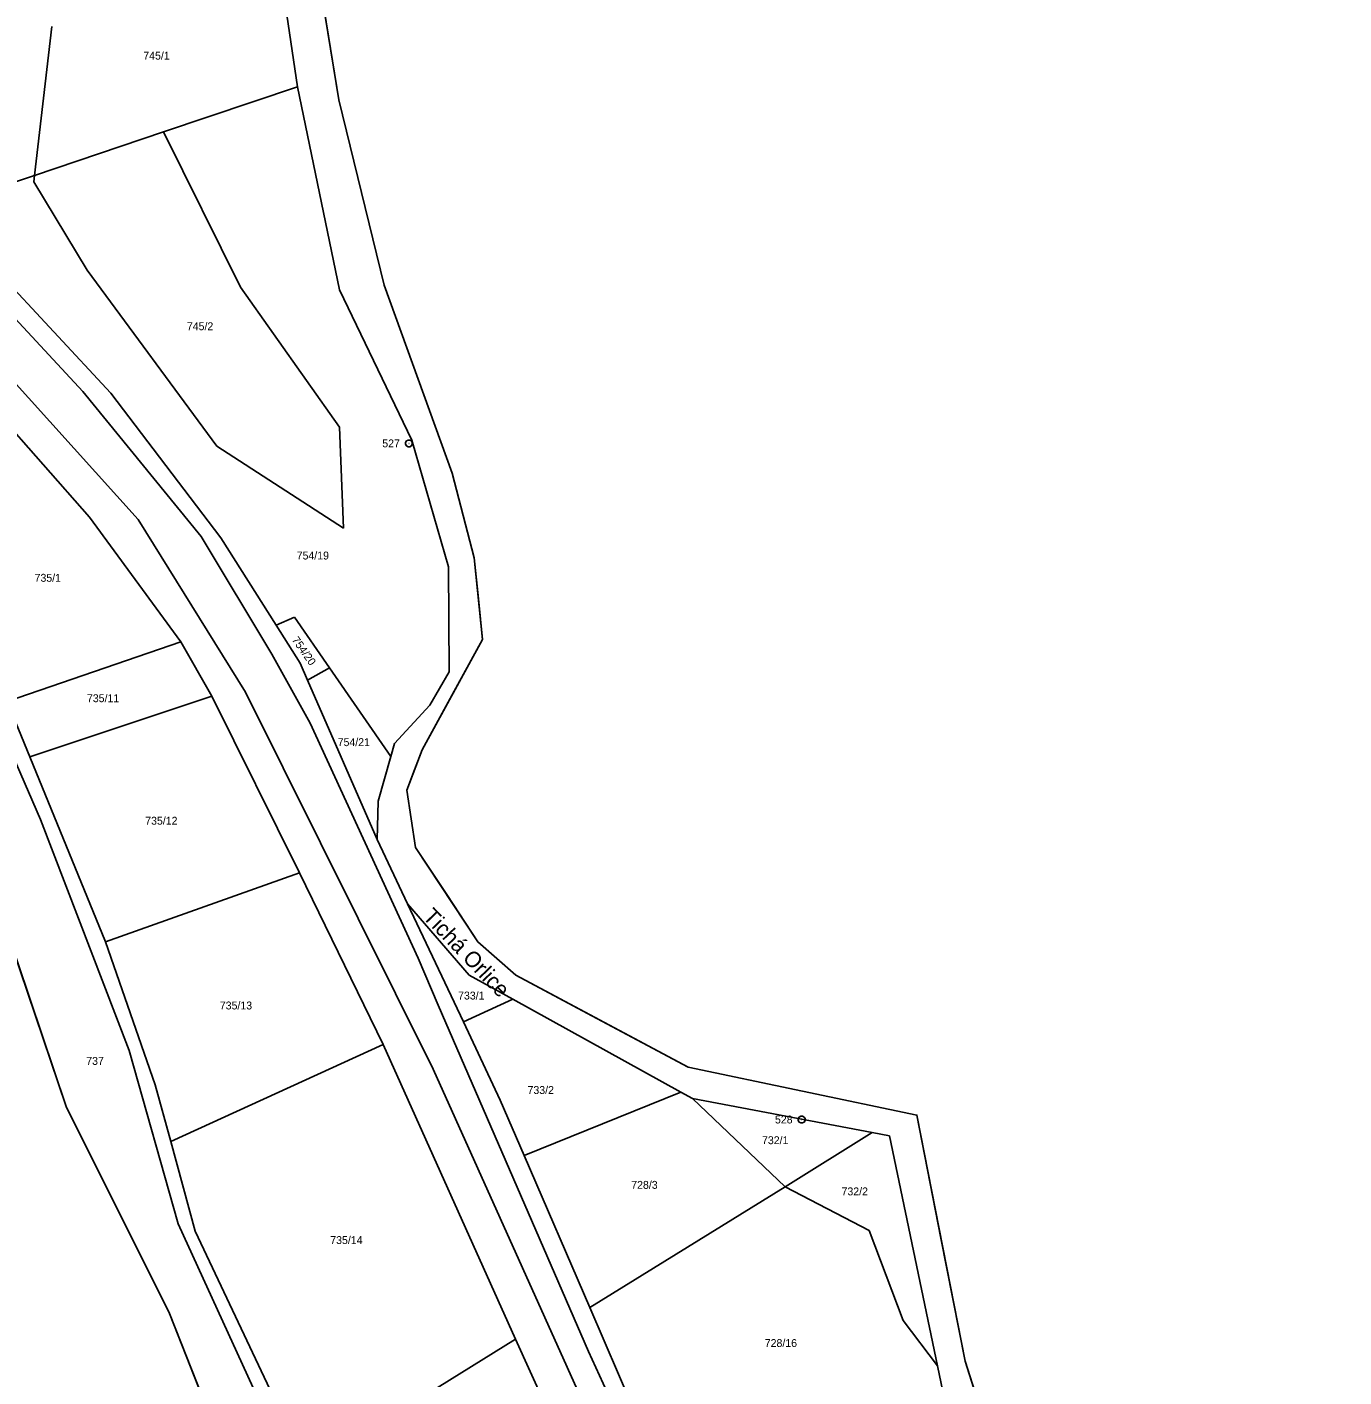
# Model space of a CAD drawing. Extents: x -593358 to -590116, y -1072518 to -1068420.
# Drawn here: x -591160.3 to -590876.6, y -1070081.4 to -1069790.6 of the extents above; entities that cross this region are included whole.
import ezdxf

# ---------------------------------------------------------------- set-up
doc = ezdxf.new("R2010")
doc.units = 0
for name, color, linetype in [('katastrální hranice', 7, 'Continuous'), ('lesy', 7, 'Continuous'), ('Názvosloví', 7, 'Continuous'), ('Parcela KN', 7, 'Continuous'), ('Parcela ZE', 7, 'Continuous'), ('Parcelní číslo', 7, 'Continuous'), ('vnější obvod_šetřený', 7, 'Continuous'), ('Vrstva 17', 7, 'Continuous'), ('Vrstva 24', 7, 'Continuous'), ('Železnice', 7, 'Continuous')]:
    doc.layers.add(name, color=color, linetype=linetype)

msp = doc.modelspace()

# ---------------------------------------------------------------- linework, layer by layer
at = {"layer": 'katastrální hranice'}
for p, q in [((-591102.56, -1069748.06), (-591093.2, -1069806.23)), ((-591093.2, -1069806.23), (-591083.43, -1069846.21)), ((-591083.43, -1069846.21), (-591068.75, -1069886.71)), ((-591068.75, -1069886.71), (-591063.99, -1069904.92)), ((-591063.99, -1069904.92), (-591062.22, -1069922.53)), ((-591062.22, -1069922.53), (-591075.24, -1069946.26)), ((-591075.24, -1069946.26), (-591078.51, -1069954.96)), ((-591078.51, -1069954.96), (-591076.66, -1069967.28)), ((-591076.66, -1069967.28), (-591063.21, -1069987.65)), ((-591063.21, -1069987.65), (-591055.01, -1069994.85)), ((-591055.01, -1069994.85), (-591017.95, -1070014.67)), ((-591017.95, -1070014.67), (-590968.63, -1070024.96)), ((-590968.63, -1070024.96), (-590958.27, -1070077.97)), ((-590958.27, -1070077.97), (-590929.97, -1070166.83))]:
    msp.add_line(p, q, dxfattribs=at)
at = {"layer": 'lesy'}
msp.add_lwpolyline([(-591212.79, -1069857.75), (-591198.02, -1069894.135), (-591183.25, -1069930.52), (-591167.595, -1069976.815), (-591151.94, -1070023.11), (-591129.64, -1070067.72), (-591110.56, -1070116.05), (-591089.65, -1070144.71), (-591065.54, -1070167.98), (-591041.43, -1070191.25), (-591019.12, -1070221.28), (-591006.76, -1070228.8), (-590996.76, -1070238.25)], dxfattribs=at)
at = {"layer": 'Parcela KN'}
for p, q in [((-591102.06, -1069803.44), (-591107.59, -1069766.17)), ((-591093.06, -1069847.17), (-591102.06, -1069803.44)), ((-591176.73, -1069832.46), (-591142.31, -1069869.42)), ((-591077.44, -1069879.57), (-591093.06, -1069847.17)), ((-591165.68, -1069850.31), (-591148.3, -1069869.06)), ((-591148.3, -1069869.06), (-591122.84, -1069900.31)), ((-591142.31, -1069869.42), (-591118.61, -1069900.62)), ((-591167.63, -1069872.65), (-591146.9, -1069896.12)), ((-591069.57, -1069906.87), (-591077.44, -1069879.57)), ((-591146.9, -1069896.12), (-591127.23, -1069922.98)), ((-591122.84, -1069900.31), (-591107.57, -1069925.67)), ((-591118.61, -1069900.62), (-591106.7, -1069919.4)), ((-591069.37, -1069929.47), (-591069.57, -1069906.87)), ((-591106.7, -1069919.4), (-591101.5, -1069927.59)), ((-591127.23, -1069922.98), (-591120.5, -1069934.7)), ((-591107.57, -1069925.67), (-591099.34, -1069940.55)), ((-591101.5, -1069927.59), (-591099.91, -1069931.24)), ((-591073.57, -1069936.63), (-591069.37, -1069929.47)), ((-591183.25, -1069930.52), (-591151.94, -1070023.11)), ((-591099.91, -1069931.24), (-591084.9, -1069965.56)), ((-591120.5, -1069934.7), (-591101.63, -1069972.75)), ((-591168.01, -1069937.03), (-591157.47, -1069961.25)), ((-591164.59, -1069935.89), (-591159.72, -1069947.79)), ((-591081.19, -1069944.9), (-591073.57, -1069936.63)), ((-591099.34, -1069940.55), (-591076.05, -1069991.19)), ((-591081.99, -1069947.74), (-591081.19, -1069944.9)), ((-591159.72, -1069947.79), (-591143.41, -1069987.61)), ((-591084.67, -1069957.31), (-591081.99, -1069947.74)), ((-591084.9, -1069965.56), (-591084.67, -1069957.31)), ((-591157.47, -1069961.25), (-591138.31, -1070011.06)), ((-591084.9, -1069965.56), (-591078.35, -1069979.44)), ((-591101.63, -1069972.75), (-591083.59, -1070009.72)), ((-591065.07, -1069994.8), (-591078.35, -1069979.44)), ((-591078.35, -1069979.44), (-591066.34, -1070004.9)), ((-591143.41, -1069987.61), (-591132.73, -1070018.45)), ((-591076.05, -1069991.19), (-591071.78, -1070001.3)), ((-591055.69, -1069999.99), (-591065.07, -1069994.8)), ((-591071.78, -1070001.3), (-591039.36, -1070075.86)), ((-591019.49, -1070020.02), (-591055.69, -1069999.99)), ((-591066.34, -1070004.9), (-591058.41, -1070021.71)), ((-591138.31, -1070011.06), (-591127.76, -1070048.42)), ((-591083.59, -1070009.72), (-591055.12, -1070073.21)), ((-591132.73, -1070018.45), (-591129.39, -1070030.66)), ((-591058.41, -1070021.71), (-591053.24, -1070033.69)), ((-591053.24, -1070033.69), (-591019.49, -1070020.02)), ((-591016.96, -1070021.42), (-591019.49, -1070020.02)), ((-591016.96, -1070021.42), (-590997.01, -1070040.43)), ((-590978.3, -1070028.74), (-591016.96, -1070021.42)), ((-591151.94, -1070023.11), (-591129.64, -1070067.72)), ((-591129.39, -1070030.66), (-591124.1, -1070049.99)), ((-590997.01, -1070040.43), (-590978.3, -1070028.74)), ((-590974.54, -1070029.45), (-590978.3, -1070028.74)), ((-590964.23, -1070078.95), (-590974.54, -1070029.45)), ((-591053.24, -1070033.69), (-591039.13, -1070066.39)), ((-590997.01, -1070040.43), (-590978.94, -1070049.8)), ((-591127.76, -1070048.42), (-591108.38, -1070090.73)), ((-591124.1, -1070049.99), (-591105.52, -1070089.35)), ((-590978.94, -1070049.8), (-590971.62, -1070069.23)), ((-591039.13, -1070066.39), (-591029.08, -1070089.69)), ((-591129.64, -1070067.72), (-591110.56, -1070116.05)), ((-590971.62, -1070069.23), (-590964.23, -1070078.95)), ((-591055.12, -1070073.21), (-591025.82, -1070137.93)), ((-591039.36, -1070075.86), (-591023.47, -1070110.56)), ((-590962.22, -1070088.58), (-590964.23, -1070078.95))]:
    msp.add_line(p, q, dxfattribs=at)
at = {"layer": 'Parcela ZE'}
for p, q in [((-591155.01, -1069790.49), (-591158.72, -1069822.54)), ((-591130.96, -1069813.18), (-591102.06, -1069803.44)), ((-591158.72, -1069822.54), (-591130.96, -1069813.18)), ((-591114.34, -1069846.64), (-591130.96, -1069813.18)), ((-591178.65, -1069829.26), (-591158.72, -1069822.54)), ((-591158.72, -1069822.54), (-591158.88, -1069823.9)), ((-591158.88, -1069823.9), (-591147.35, -1069842.94)), ((-591147.35, -1069842.94), (-591119.46, -1069880.86)), ((-591093.01, -1069876.78), (-591114.34, -1069846.64)), ((-591092.18, -1069898.49), (-591093.01, -1069876.78)), ((-591119.46, -1069880.86), (-591092.18, -1069898.49)), ((-591106.7, -1069919.4), (-591102.75, -1069917.73)), ((-591102.75, -1069917.73), (-591095.21, -1069928.63)), ((-591164.59, -1069935.89), (-591127.23, -1069922.98)), ((-591099.91, -1069931.24), (-591095.21, -1069928.63)), ((-591095.21, -1069928.63), (-591081.99, -1069947.74)), ((-591159.72, -1069947.79), (-591120.5, -1069934.7)), ((-591143.41, -1069987.61), (-591101.63, -1069972.75)), ((-591066.34, -1070004.9), (-591055.69, -1069999.99)), ((-591083.59, -1070009.72), (-591129.39, -1070030.66)), ((-590997.01, -1070040.43), (-591039.13, -1070066.39)), ((-591097.49, -1070099.53), (-591055.12, -1070073.21))]:
    msp.add_line(p, q, dxfattribs=at)
at = {"layer": 'vnější obvod_šetřený'}
msp.add_lwpolyline([(-590944.12, -1070122.4), (-590958.27, -1070077.97), (-590963.45, -1070051.465), (-590968.63, -1070024.96), (-590993.29, -1070019.815), (-591017.95, -1070014.67), (-591036.48, -1070004.76), (-591055.01, -1069994.85), (-591059.11, -1069991.25), (-591063.21, -1069987.65), (-591069.935, -1069977.465), (-591076.66, -1069967.28), (-591077.585, -1069961.12), (-591078.51, -1069954.96), (-591076.875, -1069950.61), (-591075.24, -1069946.26), (-591068.73, -1069934.395), (-591062.22, -1069922.53), (-591063.105, -1069913.725), (-591063.99, -1069904.92), (-591066.37, -1069895.815), (-591068.75, -1069886.71), (-591076.09, -1069866.46), (-591083.43, -1069846.21), (-591088.315, -1069826.22), (-591093.2, -1069806.23), (-591097.88, -1069777.145)], dxfattribs=at)
at = {"layer": 'Vrstva 24'}
for p, q in [((-591078.11, -1069880.26), (-591078.01, -1069880.26)), ((-590993.51, -1070025.91), (-590993.41, -1070025.91))]:
    msp.add_line(p, q, dxfattribs=at)
for points in [[(-591077.87, -1069879.54), (-591077.53, -1069879.73), (-591077.34, -1069880.07), (-591077.34, -1069880.46), (-591077.53, -1069880.8), (-591077.87, -1069880.99), (-591078.26, -1069880.99), (-591078.6, -1069880.8), (-591078.79, -1069880.46), (-591078.79, -1069880.07), (-591078.6, -1069879.73), (-591078.26, -1069879.54)], [(-590993.27, -1070025.19), (-590992.93, -1070025.38), (-590992.74, -1070025.72), (-590992.74, -1070026.11), (-590992.93, -1070026.45), (-590993.27, -1070026.64), (-590993.66, -1070026.64), (-590994, -1070026.45), (-590994.19, -1070026.11), (-590994.19, -1070025.72), (-590994, -1070025.38), (-590993.66, -1070025.19)]]:
    msp.add_lwpolyline(points, close=True, dxfattribs=at)
at = {"layer": 'Železnice'}
msp.add_lwpolyline([(-590479.902, -1070355.312), (-590561.189, -1070408.628), (-590635.503, -1070432.744), (-590680.945, -1070437.517), (-590764.548, -1070426.966), (-590856.186, -1070387.527), (-590911.168, -1070343.816), (-590951.84, -1070284.28), (-591000.043, -1070177.014), (-591072.823, -1070015.059), (-591113.272, -1069933.844), (-591136.37, -1069896.665), (-591169.259, -1069860.24), (-591194.616, -1069837.882), (-591241.313, -1069808.491), (-591303.325, -1069789.148)], dxfattribs=at)

# ---------------------------------------------------------------- texts
at = {"layer": 'Názvosloví'}
msp.add_text('Tichá Orlice', height=3.4, rotation=313.80898, dxfattribs=at).set_placement((-591075.268, -1069982.396))
at = {"layer": 'Parcelní číslo'}
for s, p in [('745/1', (-591135.292, -1069797.59)), ('745/2', (-591125.904, -1069855.88)), ('754/19', (-591102.251, -1069905.27)), ('735/1', (-591158.709, -1069910.07)), ('735/11', (-591147.43, -1069936.01)), ('754/21', (-591093.425, -1069945.47)), ('735/12', (-591134.882, -1069962.4)), ('733/1', (-591067.479, -1070000.06)), ('735/13', (-591118.805, -1070002.2)), ('737', (-591147.581, -1070014.14)), ('733/2', (-591052.521, -1070020.41)), ('732/1', (-591002.006, -1070031.22)), ('728/3', (-591030.18, -1070040.84)), ('732/2', (-590984.877, -1070042.25)), ('735/14', (-591095.018, -1070052.74)), ('728/16', (-591001.415, -1070074.92))]:
    msp.add_text(s, height=1.7, dxfattribs=at).set_placement(p)
msp.add_text('754/20', height=1.7, rotation=305.21462, dxfattribs=at).set_placement((-591103.369, -1069922.604))
at = {"layer": 'Vrstva 17'}
for s, p in [('527', (-591083.814, -1069881.11)), ('528', (-590999.214, -1070026.76))]:
    msp.add_text(s, height=1.7, dxfattribs=at).set_placement(p)

doc.saveas('drawing.dxf')
